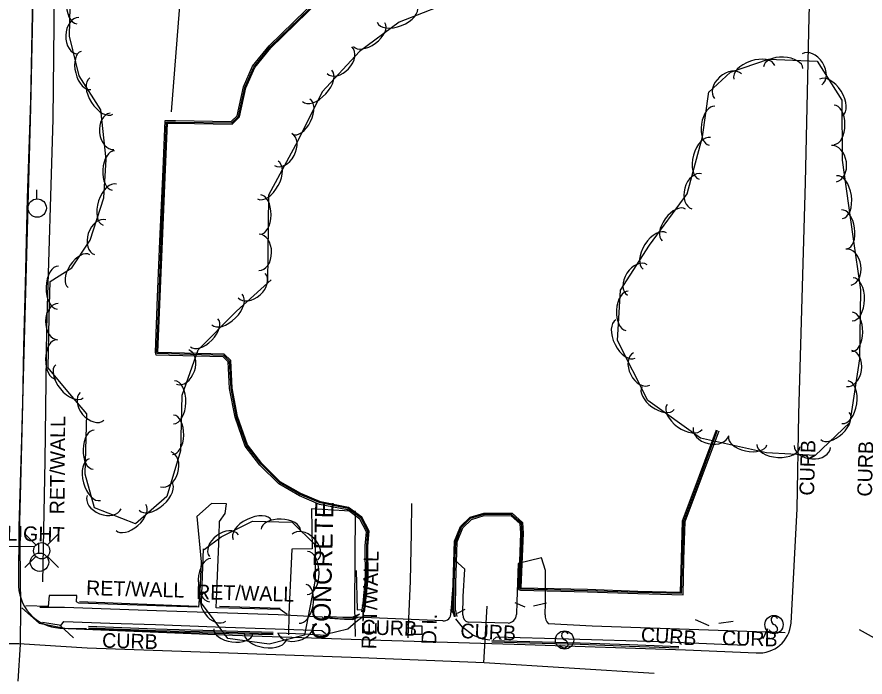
# Model space of a CAD drawing. Extents: x 978516 to 993312, y 1836504 to 1846212.
# Drawn here: x 992531.4 to 992762.5, y 1843914.2 to 1844094 of the extents above; entities that cross this region are included whole.
import ezdxf

# ---------------------------------------------------------------- set-up
doc = ezdxf.new("R2010")
doc.units = 0
for name, color, linetype in [('S_CURB', 7, 'Continuous'), ('S_CURB_ANNOT', 7, 'Continuous'), ('S_DRIVEWAY', 7, 'Continuous'), ('S_DRIVEWAY_ANNOT', 7, 'Continuous'), ('S_DROP_INLET', 7, 'Continuous'), ('S_DROP_INLET_ANNOT', 7, 'Continuous'), ('S_EDGE_PAVEMENT', 7, 'Continuous'), ('S_GAS_UTILITIES', 7, 'Continuous'), ('S_IRON_PIN_ANNOT', 7, 'Continuous'), ('S_LANDSCAPING', 7, 'Continuous'), ('S_PARKING', 7, 'Continuous'), ('S_PAVEMENT_CROWN', 7, 'Continuous'), ('S_SIDE_DRAIN', 7, 'Continuous'), ('S_SIDEWALK', 7, 'Continuous'), ('S_SIGN', 7, 'Continuous'), ('S_TRAFFIC_SIGNAL', 7, 'Continuous'), ('S_TRAFFIC_SIGNAL_ANNOT', 7, 'Continuous'), ('S_TREE', 7, 'Continuous'), ('S_UTILITY_POLE', 7, 'Continuous')]:
    doc.layers.add(name, color=color, linetype=linetype)

msp = doc.modelspace()

# ---------------------------------------------------------------- linework, layer by layer
at = {"layer": 'S_CURB'}
for points in [[(992625.39, 1843931.94), (992625.7, 1843934.24), (992626.38, 1843941.11), (992626.32, 1843949.9), (992626.62, 1843953.78), (992624.86, 1843957.23), (992621.48, 1843959.73), (992613.89, 1843961.21), (992608.42, 1843963.56), (992602.74, 1843966.82), (992597.63, 1843971.87), (992593.58, 1843977.08), (992590.84, 1843984.98), (992589.37, 1843992.78), (992588.98, 1844000.08), (992587.61, 1844001.42), (992569.34, 1844001.88), (992569.15, 1844002.65), (992569.75, 1844017.79), (992570.35, 1844032.93), (992571.23, 1844052.48), (992571.78, 1844065.77), (992574.64, 1844065.75), (992589.76, 1844065.54), (992591.45, 1844067.11), (992593.14, 1844074.94), (992595.61, 1844080.56), (992600.11, 1844086.09), (992613.52, 1844099.2)], [(992625.79, 1843931.89), (992626.1, 1843934.19), (992626.78, 1843941.09), (992626.72, 1843949.89), (992627.03, 1843953.86), (992625.17, 1843957.5), (992621.65, 1843960.1), (992614.01, 1843961.6), (992608.59, 1843963.92), (992602.99, 1843967.15), (992597.93, 1843972.13), (992593.94, 1843977.27), (992591.22, 1843985.08), (992589.76, 1843992.82), (992589.37, 1844000.26), (992587.78, 1844001.82), (992569.65, 1844002.28), (992569.55, 1844002.69), (992570.15, 1844017.8), (992570.75, 1844032.92), (992571.63, 1844052.47), (992572.17, 1844065.37), (992574.63, 1844065.35), (992589.92, 1844065.14), (992591.82, 1844066.91), (992593.52, 1844074.81), (992595.95, 1844080.35), (992600.41, 1844085.82), (992613.78, 1844098.89)], [(992626.09, 1843931.85), (992626.4, 1843934.16), (992627.08, 1843941.08), (992627.02, 1843949.88), (992627.33, 1843953.92), (992625.41, 1843957.7), (992621.77, 1843960.39), (992614.1, 1843961.89), (992608.73, 1843964.19), (992603.17, 1843967.39), (992598.15, 1843972.33), (992594.21, 1843977.42), (992591.51, 1843985.16), (992590.06, 1843992.86), (992589.66, 1844000.39), (992587.91, 1844002.12), (992569.89, 1844002.57), (992569.85, 1844002.72), (992570.45, 1844017.81), (992571.05, 1844032.9), (992571.93, 1844052.45), (992572.45, 1844065.06), (992574.63, 1844065.05), (992590.03, 1844064.83), (992592.09, 1844066.75), (992593.81, 1844074.72), (992596.21, 1844080.19), (992600.63, 1844085.62), (992613.97, 1844098.66)], [(992650.93, 1843930.63), (992650.46, 1843932.66), (992650.54, 1843939.79), (992650.96, 1843951.14), (992652.55, 1843955.03), (992655.02, 1843957.44), (992658.66, 1843958.57), (992666.18, 1843958.5), (992668.82, 1843956.18), (992668.99, 1843953.34), (992668.43, 1843938.32), (992668.71, 1843938.22), (992686.83, 1843937.78), (992700.57, 1843937.3), (992712.48, 1843936.99), (992712.73, 1843946.24), (992713.07, 1843956.64), (992717.69, 1843969.03), (992722.3, 1843981.42)], [(992651.32, 1843930.72), (992650.86, 1843932.7), (992650.94, 1843939.78), (992651.36, 1843951.06), (992652.89, 1843954.8), (992655.23, 1843957.08), (992658.72, 1843958.17), (992666.03, 1843958.11), (992668.43, 1843955.99), (992668.59, 1843953.34), (992668.01, 1843938.04), (992668.64, 1843937.82), (992686.81, 1843937.38), (992700.55, 1843936.9), (992712.87, 1843936.58), (992713.13, 1843946.23), (992713.47, 1843956.56), (992718.07, 1843968.92), (992722.68, 1843981.28)], [(992667.05, 1843934.5), (992669.77, 1843933.3)], [(992675.66, 1843934.28), (992672.13, 1843933.52)], [(992649.41, 1843932.55), (992650.47, 1843931.4)], [(992653.46, 1843932.61), (992651.35, 1843931.5)], [(992615.09, 1843930.81), (992620.21, 1843930.45), (992622.83, 1843930.5), (992624.82, 1843931.43)], [(992615.12, 1843930.55), (992618.89, 1843930.17), (992622.85, 1843930.02), (992624.51, 1843931.23)], [(992716.18, 1843929.87), (992719.88, 1843928.22)], [(992543.18, 1843928.26), (992546.8, 1843924.9)], [(992550.92, 1843927.6), (992569.13, 1843926.88), (992585.19, 1843926.46), (992601.25, 1843926.03)], [(992550.94, 1843928), (992569.14, 1843927.28), (992585.2, 1843926.86), (992601.26, 1843926.43)], [(992726.57, 1843929.29), (992722.67, 1843928.73)], [(992735.91, 1843927.31), (992734.63, 1843924.62)], [(992602.51, 1843926.22), (992609.67, 1843925.92), (992615.47, 1843925.62)], [(992765.04, 1843924.77), (992760.91, 1843927)], [(992660.76, 1843923.73), (992684.82, 1843923.1), (992698.27, 1843922.61), (992711.72, 1843922.12)], [(992660.77, 1843924.13), (992684.84, 1843923.5), (992698.29, 1843923.01), (992711.74, 1843922.52)]]:
    msp.add_lwpolyline(points, dxfattribs=at)
at = {"layer": 'S_DRIVEWAY'}
for points in [[(992650.64, 1843930.56), (992650.16, 1843932.62), (992650.24, 1843939.79), (992650.66, 1843951.21), (992652.3, 1843955.2), (992654.86, 1843957.7), (992658.62, 1843958.87), (992666.3, 1843958.8), (992669.11, 1843956.32), (992669.3, 1843953.35), (992668.73, 1843938.53), (992668.76, 1843938.52), (992686.84, 1843938.08), (992700.57, 1843937.6), (992712.19, 1843937.3), (992712.43, 1843946.25), (992712.77, 1843956.7), (992717.4, 1843969.11), (992722.02, 1843981.52)], [(992615.6, 1843925.83), (992621.56, 1843927.32), (992623.78, 1843929.24), (992625.78, 1843930.78)], [(992660.29, 1843924.21), (992658.25, 1843924.52), (992655.6, 1843925.56), (992652.84, 1843927.74), (992650.94, 1843930.04)]]:
    msp.add_lwpolyline(points, dxfattribs=at)
at = {"layer": 'S_DROP_INLET'}
msp.add_lwpolyline([(992639.07, 1843928.14), (992641.75, 1843928.11), (992641.72, 1843925.74), (992639.04, 1843925.77)], close=True, dxfattribs=at)
at = {"layer": 'S_EDGE_PAVEMENT'}
for points in [[(992531.76, 1843913.1), (992532.4, 1843923.07), (992532.5, 1843933.26), (992532.3, 1843950), (992532.21, 1843956.48), (992532.55, 1843970.38), (992532.99, 1843988.54), (992533.27, 1844004.1), (992533.76, 1844021.24), (992534.3, 1844044.65), (992534.76, 1844057.97), (992535.22, 1844071.28), (992535.69, 1844094.8), (992536.17, 1844119.3), (992536.46, 1844142.16), (992537.48, 1844160.77), (992538.61, 1844175.96), (992540.19, 1844197.26), (992540.63, 1844212.13), (992541.07, 1844227), (992541.44, 1844239.82), (992541.8, 1844252.65), (992542.29, 1844272.48)], [(992536.67, 1844141.31), (992535.16, 1844069.22), (992532.63, 1843979.07), (992531.96, 1843955.12), (992531.88, 1843940.07)], [(992742.3, 1843928.84), (992743.98, 1843960.01), (992744.45, 1843985.81), (992746.28, 1844048.87), (992747.27, 1844094.08), (992748.39, 1844129.64), (992748.18, 1844134.74)], [(992532.79, 1843933.02), (992537.49, 1843928.9), (992544.5, 1843927.46), (992550.34, 1843927.4)], [(992543.14, 1843927.53), (992590.14, 1843925.63), (992630.52, 1843924.27), (992669.85, 1843923.08), (992713.58, 1843921.6), (992732.84, 1843920.78)], [(992550.91, 1843927.3), (992569.12, 1843926.58), (992585.18, 1843926.16), (992601.24, 1843925.73)]]:
    msp.add_lwpolyline(points, dxfattribs=at)
for centre, major_axis, ratio, start_param, end_param in [((992543.78, 1843939.41), (-11.42, -3.41), 0.998138, 5.936769, 7.510157), ((992733.56, 1843929.53), (-4.54, -7.52), 0.997207, 0.463342, 2.034063)]:
    msp.add_ellipse(centre, major_axis=major_axis, ratio=ratio, start_param=start_param, end_param=end_param, dxfattribs=at)
at = {"layer": 'S_GAS_UTILITIES'}
for p, q in [((992658.65, 1843918.05), (992659.52, 1843933.49)), ((992531.91, 1843923.19), (992468.13, 1843923.79)), ((992550.59, 1843922.07), (992531.91, 1843923.19)), ((992625.05, 1843919.42), (992550.59, 1843922.07)), ((992658.7, 1843918.07), (992625.05, 1843919.42)), ((992704.98, 1843915.16), (992658.7, 1843918.07))]:
    msp.add_line(p, q, dxfattribs=at)
at = {"layer": 'S_IRON_PIN_ANNOT'}
for points in [[(992538.52, 1843940.12), (992539.15, 1843973.1), (992539.61, 1844009.15), (992541.29, 1844066.19), (992541.76, 1844109.21), (992543.2, 1844140.5), (992554.41, 1844140.21)], [(992623.81, 1843943.2), (992624.08, 1843932.48), (992625.49, 1843932.59)], [(992548.49, 1843934.74), (992580.55, 1843933.52)], [(992586.59, 1843933.5), (992603.15, 1843932.96)]]:
    msp.add_lwpolyline(points, dxfattribs=at)
at = {"layer": 'S_PARKING'}
msp.add_lwpolyline([(992623.63, 1843925.2), (992623.47, 1843933.31), (992623.63, 1843959.32), (992611.65, 1843960.02), (992611.86, 1843949.14), (992606.33, 1843949.06), (992605.52, 1843931.34), (992605.37, 1843925.71)], dxfattribs=at)
at = {"layer": 'S_PAVEMENT_CROWN'}
msp.add_lwpolyline([(992638.03, 1843924.85), (992638.18, 1843930.01), (992638.59, 1843940.28), (992638.9, 1843953.5), (992639, 1843961.45)], dxfattribs=at)
at = {"layer": 'S_SIDE_DRAIN'}
msp.add_line((992573.54, 1844068.13), (992579.54, 1844143.69), dxfattribs=at)
at = {"layer": 'S_SIDEWALK'}
for points in [[(992605.05, 1843931.22), (992603.11, 1843932.56), (992585.74, 1843933.02), (992585.85, 1843937.36), (992586.49, 1843952.78), (992586.59, 1843956.54), (992588.19, 1843958.69), (992588.53, 1843961.33), (992584.44, 1843961.5), (992580.45, 1843957.9), (992581.64, 1843945.61), (992581.24, 1843937.52), (992580.89, 1843933.18), (992572.1, 1843933.47), (992548.31, 1843934.29), (992547.68, 1843934.67), (992547.73, 1843936.39), (992540.22, 1843936.43), (992539.92, 1843933.36), (992533.87, 1843933.62)], [(992652.89, 1843931.17), (992653.02, 1843936.15), (992653.47, 1843943.58), (992650.67, 1843945.98), (992649.9, 1843935.66), (992649.66, 1843931.67)], [(992675.3, 1843931.14), (992675.41, 1843934.4), (992675.4, 1843943.2), (992674.34, 1843946.65), (992667.97, 1843945.13), (992667.62, 1843934.69), (992667.55, 1843931.19)], [(992537.64, 1843933.24), (992544.4, 1843933.18), (992556.9, 1843932.73), (992569.41, 1843932.29), (992586.02, 1843931.74), (992602.63, 1843931.2), (992614.64, 1843930.54), (992614.76, 1843930.29), (992616.72, 1843930.23), (992620.68, 1843929.92), (992622.95, 1843929.89), (992624.35, 1843930.45)], [(992647.41, 1843929.46), (992623.77, 1843930.46)], [(992538.4, 1843929.14), (992543.47, 1843928.34), (992544.18, 1843929.35), (992556.69, 1843928.9), (992569.19, 1843928.46), (992585.47, 1843927.89), (992601.75, 1843927.32), (992614.48, 1843926.88), (992615.44, 1843926)], [(992665.2, 1843928.87), (992654.3, 1843929.1)], [(992740.73, 1843926.2), (992722.42, 1843926.83), (992688.12, 1843928), (992676.27, 1843928.69)], [(992729.76, 1843922.75), (992706.67, 1843923.73), (992681.72, 1843924.52), (992661.98, 1843925.08), (992661.17, 1843924.35)]]:
    msp.add_lwpolyline(points, dxfattribs=at)
for centre, radius, start, end in [((992655.02, 1843931.1), 2.13, 178.1201, 250.3235), ((992678.23, 1843930.89), 2.94, 174.9463, 228.2346)]:
    msp.add_arc(centre, radius, start, end, dxfattribs=at)
for centre, major_axis, ratio, start_param, end_param in [((992647.66, 1843931.46), (1.91, 0.63), 0.998722, 4.269394, 6.070884), ((992664.98, 1843931.44), (2.3, 1.17), 0.99979, 4.329702, 5.71601)]:
    msp.add_ellipse(centre, major_axis=major_axis, ratio=ratio, start_param=start_param, end_param=end_param, dxfattribs=at)
at = {"layer": 'S_SIGN'}
for centre in [(992737.66, 1843928.47), (992680.6, 1843924.28)]:
    msp.add_circle(centre, 2.49, dxfattribs=at)
for centre, radius, start, end in [((992738.35, 1843929.8), 1.5, 167.1196, 241.9813), ((992737.74, 1843929.74), 0.95, 16.5258, 156.8957), ((992737.51, 1843927.65), 1.28, 204.641, 335.359), ((992737.25, 1843927.13), 1.4, 358.6529, 73.7063), ((992681.29, 1843925.61), 1.5, 167.1196, 241.9813), ((992680.68, 1843925.55), 0.95, 16.5258, 156.8957), ((992680.45, 1843923.46), 1.28, 204.641, 335.359), ((992680.19, 1843922.94), 1.4, 358.6529, 73.7063)]:
    msp.add_arc(centre, radius, start, end, dxfattribs=at)
at = {"layer": 'S_TRAFFIC_SIGNAL'}
msp.add_lwpolyline([(992536.28, 1843949.68), (992520.84, 1843949.83)], dxfattribs=at)
at = {"layer": 'S_TREE'}
for points in [[(992739.17, 1844195.42), (992738.31, 1844184.52), (992732.79, 1844168.72), (992726.85, 1844154.49), (992716.91, 1844144.29), (992709.2, 1844131.48), (992698.51, 1844120.32), (992682.69, 1844111.51), (992666.65, 1844105), (992652.38, 1844099.17), (992635.56, 1844092.6), (992624.76, 1844084.58), (992614.56, 1844073.58), (992607.97, 1844060.3), (992599.94, 1844045.46), (992599.68, 1844021.51)], [(992739.17, 1844195.42), (992738.31, 1844184.52), (992732.79, 1844168.72), (992726.85, 1844154.49), (992716.91, 1844144.29), (992709.2, 1844131.48), (992698.51, 1844120.32), (992682.69, 1844111.51), (992666.65, 1844105), (992652.38, 1844099.17), (992635.56, 1844092.6), (992624.76, 1844084.58), (992614.56, 1844073.58), (992607.97, 1844060.3), (992599.94, 1844045.46), (992599.68, 1844021.51)], [(992600.68, 1844022.36), (992591.25, 1844013.87), (992580.71, 1844003.21), (992576.37, 1843990.86), (992575.98, 1843975.76), (992572.29, 1843963.41), (992563.72, 1843955.92), (992552.53, 1843960.3), (992550.03, 1843969.44), (992550.47, 1843985.91), (992544.84, 1843992.49), (992539.95, 1843998.44), (992540.24, 1844012.23), (992540.51, 1844021.92), (992546.4, 1844025.7), (992551.33, 1844033.19), (992555.12, 1844044.74), (992555.75, 1844055.21), (992554.28, 1844068.74), (992548.42, 1844077.94), (992545.74, 1844088.81), (992545.95, 1844096.86)], [(992600.68, 1844022.36), (992591.25, 1844013.87), (992580.71, 1844003.21), (992576.37, 1843990.86), (992575.98, 1843975.76), (992572.29, 1843963.41), (992563.72, 1843955.92), (992552.53, 1843960.3), (992550.03, 1843969.44), (992550.47, 1843985.91), (992544.84, 1843992.49), (992539.95, 1843998.44), (992540.24, 1844012.23), (992540.51, 1844021.92), (992546.4, 1844025.7), (992551.33, 1844033.19), (992555.12, 1844044.74), (992555.75, 1844055.21), (992554.28, 1844068.74), (992548.42, 1844077.94), (992545.74, 1844088.81), (992545.95, 1844096.86)], [(992719.86, 1844073.5), (992725.78, 1844078.96), (992736.18, 1844082.46), (992749.44, 1844081.93), (992756.16, 1844071.32), (992756.27, 1844055.01), (992759.16, 1844034.2), (992761.25, 1844019.7), (992760.93, 1844000.87), (992758.34, 1843983.5), (992748.86, 1843974.56), (992735.58, 1843975.29), (992717.62, 1843979.28), (992703.3, 1843989.52), (992695.05, 1844005.88), (992695.84, 1844019.6), (992703.73, 1844031.87), (992713.98, 1844045.86), (992718.2, 1844061.3), (992719.92, 1844073.58)], [(992582.43, 1843948.91), (992587.02, 1843952.36), (992595.61, 1843956.65), (992606.44, 1843956.36), (992612.68, 1843950.2), (992612.62, 1843940.65), (992609.8, 1843925.57), (992600.1, 1843923.16), (992588.83, 1843924.7), (992581.72, 1843934.35), (992582.21, 1843949.12)]]:
    msp.add_lwpolyline(points, dxfattribs=at)
for centre, major_axis, ratio in [((992548.17, 1844098.02), (-0.45, -5.85), 0.55008), ((992635.02, 1844094.67), (5.47, 2.13), 0.55008), ((992548.12, 1844088.87), (-0.13, -4.95), 0.685311), ((992627.38, 1844089.17), (4.29, 3.19), 0.540699), ((992550.23, 1844079.43), (1.28, -5.19), 0.540699), ((992619.3, 1844082.19), (3.37, 3.63), 0.685311), ((992748.01, 1844079.74), (-2.65, 4.19), 0.685311), ((992732.3, 1844078.91), (-5.56, -1.87), 0.55008), ((992740.15, 1844080.18), (-5.34, 0.21), 0.540699), ((992725.12, 1844075.11), (-3.64, -3.36), 0.685311), ((992554.43, 1844072.46), (3.16, -4.95), 0.55008), ((992613.19, 1844075.23), (3.99, 4.3), 0.55008), ((992753.18, 1844072.05), (-3.14, 4.96), 0.55008), ((992608.84, 1844066.83), (2.37, 4.79), 0.540699), ((992720.77, 1844064.38), (-0.74, -5.3), 0.540699), ((992754.08, 1844064.65), (-0.04, 5.35), 0.540699), ((992557.32, 1844062.83), (0.53, -4.93), 0.685311), ((992603.94, 1844057.85), (2.36, 4.36), 0.685311), ((992718.81, 1844055.47), (-1.55, -5.66), 0.55008), ((992754, 1844054.04), (-0.68, 4.91), 0.685311), ((992557.69, 1844052.19), (-0.32, -5.34), 0.540699), ((992599.76, 1844049.59), (2.79, 5.16), 0.55008), ((992716.62, 1844046.47), (-1.31, -4.78), 0.685311), ((992755.53, 1844044.9), (-0.81, 5.81), 0.55008), ((992556.73, 1844042.87), (-1.83, -5.58), 0.55008), ((992597.76, 1844040.16), (0.06, 5.35), 0.540699), ((992710.36, 1844037.33), (-3.16, -4.31), 0.540699), ((992756.75, 1844036.12), (-0.74, 5.3), 0.540699), ((992554.1, 1844033.99), (-1.54, -4.71), 0.685311), ((992705.22, 1844030.27), (-3.17, -4.94), 0.55008), ((992597.39, 1844029.86), (0.05, 4.96), 0.685311), ((992548.33, 1844024.77), (-2.94, -4.47), 0.540699), ((992757.95, 1844025.87), (-0.71, 4.9), 0.685311), ((992700.43, 1844022.34), (-2.68, -4.17), 0.685311), ((992542.59, 1844020.27), (-0.17, -5.87), 0.55008), ((992595.4, 1844020.81), (3.68, 3.31), 0.685311), ((992759.09, 1844017.06), (0.1, 5.87), 0.55008), ((992588.67, 1844014.27), (4.13, 4.17), 0.55008), ((992697.64, 1844013.97), (-0.31, -5.34), 0.540699), ((992542.6, 1844011.03), (-0.1, -4.95), 0.685311), ((992758.93, 1844008.19), (0.09, 5.35), 0.540699), ((992582.43, 1844007.97), (3.76, 3.8), 0.540699), ((992697.24, 1844006.26), (2.64, -5.24), 0.55008), ((992542.12, 1844000.73), (-0.11, -5.35), 0.540699), ((992576.57, 1843998.61), (1.64, 4.68), 0.685311), ((992701.64, 1843998.11), (2.23, -4.42), 0.685311), ((992758.13, 1843998.23), (0.73, 4.9), 0.685311), ((992545.74, 1843994.74), (3.73, -4.53), 0.55008), ((992574.2, 1843989.04), (0.15, 5.87), 0.55008), ((992757.02, 1843989.04), (0.86, 5.8), 0.55008), ((992706.07, 1843990.15), (4.35, -3.11), 0.540699), ((992551.91, 1843987.89), (3.22, -3.77), 0.685311), ((992713.28, 1843984.99), (4.77, -3.41), 0.55008), ((992573.97, 1843980.17), (0.14, 5.34), 0.540699), ((992754.28, 1843982.58), (3.89, 3.67), 0.540699), ((992552.33, 1843976.12), (-0.14, -5.34), 0.540699), ((992720.49, 1843981.09), (4.84, -1.08), 0.685311), ((992730.49, 1843978.59), (5.22, -1.16), 0.540699), ((992738.87, 1843977.23), (5.86, -0.32), 0.55008), ((992748.13, 1843976.99), (4.95, -0.27), 0.685311), ((992552.64, 1843967.95), (1.54, -5.66), 0.55008), ((992571.99, 1843970.75), (1.42, 4.75), 0.685311), ((992569.15, 1843963.49), (4.42, 3.86), 0.55008), ((992555.17, 1843961.82), (4.62, -1.8), 0.685311), ((992562.47, 1843957.65), (4.03, 3.52), 0.540699), ((992595.55, 1843954.24), (-5.25, -2.62), 0.55008), ((992603.29, 1843954.32), (-5.34, 0.14), 0.540699), ((992587.82, 1843949.98), (-3.96, -2.98), 0.685311), ((992609.9, 1843949.6), (-3.53, 3.48), 0.685311), ((992610.51, 1843942.52), (0.04, 5.87), 0.55008), ((992584.05, 1843940.58), (-0.19, -5.87), 0.55008), ((992609.25, 1843934.14), (0.98, 5.26), 0.540699), ((992585.39, 1843933.39), (2.94, -3.99), 0.685311), ((992590.37, 1843926.63), (5.3, -0.72), 0.540699), ((992607.31, 1843927.4), (4.81, 1.19), 0.685311), ((992599.16, 1843925.43), (5.81, -0.79), 0.55008)]:
    msp.add_ellipse(centre, major_axis=major_axis, ratio=ratio, start_param=3.141593, end_param=6.283185, dxfattribs=at)
at = {"layer": 'S_UTILITY_POLE'}
for p, q in [((992536.8, 1844044.46), (992536.8, 1844046.94)), ((992536.57, 1843950.17), (992533.59, 1843953.16)), ((992539.75, 1843950.17), (992542.74, 1843953.16)), ((992537.43, 1843947.99), (992537.43, 1843950.47)), ((992536.57, 1843947), (992533.59, 1843944.01)), ((992539.75, 1843947), (992542.74, 1843944.01))]:
    msp.add_line(p, q, dxfattribs=at)
for centre, radius in [((992536.94, 1844041.94), 2.5), ((992538.17, 1843948.59), 2.21), ((992537.57, 1843945.47), 2.5)]:
    msp.add_circle(centre, radius, dxfattribs=at)

# ---------------------------------------------------------------- texts
at = {"layer": 'S_CURB_ANNOT'}
for rotation, p in [(88.4864, (992748.57, 1843963.57)), (88.4864, (992764.31, 1843963.29)), (358.4864, (992625.22, 1843925.79)), (357.4706, (992652.16, 1843924.81)), (356.0198, (992701.29, 1843923.81)), (358.4864, (992554.58, 1843922.19)), (358.4864, (992723.44, 1843922.91))]:
    msp.add_text('CURB', height=4, rotation=rotation, dxfattribs=at).set_placement(p)
at = {"layer": 'S_DRIVEWAY_ANNOT'}
msp.add_text('CONCRETE', height=5, rotation=88.4864, dxfattribs=at).set_placement((992616.71, 1843924.33))
at = {"layer": 'S_DROP_INLET_ANNOT'}
msp.add_text('D.I.', height=4, rotation=88.4864, dxfattribs=at).set_placement((992645.61, 1843923.04))
at = {"layer": 'S_LANDSCAPING'}
for rotation, p in [(89.4633, (992544.34, 1843958.5)), (88.4864, (992629.27, 1843921.73)), (358.4864, (992550.23, 1843936.52)), (358.4864, (992580.17, 1843935.42))]:
    msp.add_text('RET/WALL', height=4, rotation=rotation, dxfattribs=at).set_placement(p)
at = {"layer": 'S_TRAFFIC_SIGNAL_ANNOT'}
msp.add_text('TRAFFIC LIGHT', height=4.0004, rotation=358.4864, dxfattribs=at).set_placement((992504.52, 1843952.03))

doc.saveas('drawing.dxf')
